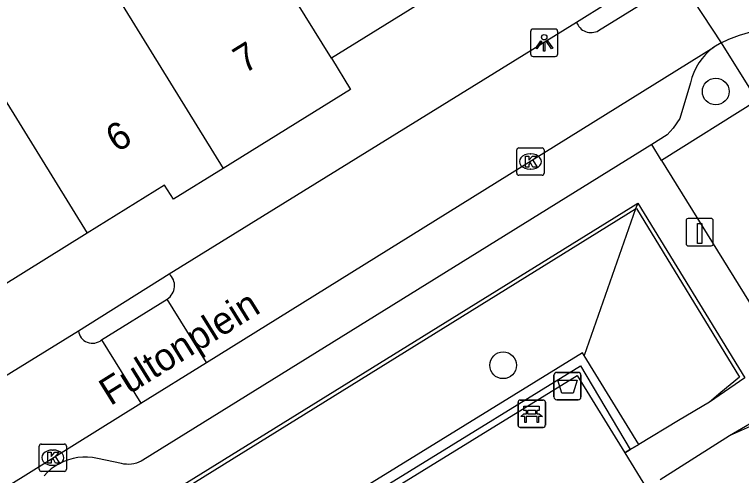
# Model space of a CAD drawing. Extents: x 159280 to 160375, y 384531 to 385872.
# Drawn here: x 159880.97 to 159907.57, y 385318.5 to 385335.36 of the extents above; entities that cross this region are included whole.
import ezdxf

# ---------------------------------------------------------------- set-up
doc = ezdxf.new("R2010")
doc.units = 0
for name, color, linetype in [('IMGEO_Afvalbak', 7, 'Continuous'), ('IMGEO_Bank', 7, 'Continuous'), ('IMGEO_Boom', 7, 'Continuous'), ('IMGEO_Groenvoorziening', 7, 'Continuous'), ('IMGEO_Haag', 7, 'Continuous'), ('IMGEO_Hek', 7, 'Continuous'), ('IMGEO_Kolk', 7, 'Continuous'), ('IMGEO_Laadpaal', 7, 'Continuous'), ('IMGEO_Lichtpunt', 7, 'Continuous'), ('IMGEO_Openbare_ruimte_label', 7, 'Continuous'), ('IMGEO_Pand', 7, 'Continuous'), ('IMGEO_Pand_nummerreeks', 7, 'Continuous'), ('IMGEO_Parkeervlak_open', 7, 'Continuous'), ('IMGEO_Rijbaan_lokaal_open', 7, 'Continuous'), ('IMGEO_Verkeerseiland_open', 7, 'Continuous'), ('IMGEO_Voetpad_open', 7, 'Continuous')]:
    doc.layers.add(name, color=color, linetype=linetype)

msp = doc.modelspace()

# ---------------------------------------------------------------- linework, layer by layer
at = {"layer": 'IMGEO_Afvalbak'}
for p, q in [((159900.811, 385322.273), (159901.601, 385322.273)), ((159901.601, 385322.273), (159900.811, 385322.273)), ((159900.711, 385321.373), (159900.711, 385322.173)), ((159900.711, 385322.173), (159900.711, 385321.373)), ((159901.701, 385322.173), (159901.701, 385321.373)), ((159901.701, 385321.373), (159901.701, 385322.173)), ((159901.601, 385321.273), (159900.811, 385321.273)), ((159900.811, 385321.273), (159901.601, 385321.273))]:
    msp.add_line(p, q, dxfattribs=at)
msp.add_lwpolyline([(159900.854, 385321.987), (159901.558, 385321.987), (159901.409, 385321.517), (159901.003, 385321.517), (159900.854, 385321.987)], dxfattribs=at)
for centre, start, end in [((159900.811, 385322.173), 90, 180), ((159900.811, 385322.173), 90, 180), ((159901.601, 385322.173), 0, 90), ((159901.601, 385322.173), 360, 90), ((159900.811, 385321.373), 180, 270), ((159900.811, 385321.373), 180, 270), ((159901.601, 385321.373), 270, 0), ((159901.601, 385321.373), 270, 0)]:
    msp.add_arc(centre, 0.1, start, end, dxfattribs=at)
at = {"layer": 'IMGEO_Bank'}
for p, q in [((159899.396, 385320.335), (159899.396, 385321.176)), ((159899.396, 385321.176), (159899.396, 385320.335)), ((159899.471, 385321.26), (159900.312, 385321.26)), ((159900.312, 385321.26), (159899.471, 385321.26)), ((159900.396, 385321.185), (159900.396, 385320.344)), ((159900.396, 385320.344), (159900.396, 385321.185)), ((159899.705, 385320.766), (159899.705, 385320.872)), ((159899.749, 385320.872), (159899.749, 385320.766)), ((159900.037, 385320.878), (159899.755, 385320.878)), ((159900.043, 385320.766), (159900.043, 385320.872)), ((159900.087, 385320.872), (159900.087, 385320.766)), ((159900.093, 385320.658), (159899.7, 385320.658)), ((159899.755, 385320.76), (159900.037, 385320.76)), ((159900.321, 385320.26), (159899.48, 385320.26)), ((159899.48, 385320.26), (159900.321, 385320.26))]:
    msp.add_line(p, q, dxfattribs=at)
for points in [[(159899.699, 385320.878), (159899.613, 385320.878), (159899.613, 385321.039), (159900.176, 385321.039), (159900.176, 385320.878), (159900.093, 385320.878)], [(159899.643, 385320.658), (159899.501, 385320.658), (159899.613, 385320.76), (159899.699, 385320.76)], [(159899.693, 385320.651), (159899.693, 385320.444), (159899.65, 385320.444), (159899.65, 385320.651)], [(159900.093, 385320.76), (159900.176, 385320.76), (159900.288, 385320.658), (159900.149, 385320.658)], [(159900.143, 385320.651), (159900.143, 385320.444), (159900.099, 385320.444), (159900.099, 385320.651)]]:
    msp.add_lwpolyline(points, dxfattribs=at)
for centre, radius, start, end in [((159899.474, 385321.182), 0.0779, 92.4484, 184.2845), ((159899.474, 385321.182), 0.0779, 92.4484, 184.2845), ((159900.318, 385321.182), 0.0779, 2.4484, 94.2845), ((159900.318, 385321.182), 0.0779, 2.4484, 94.2845), ((159899.698, 385320.871), 0.00671, 2.8957, 87.1043), ((159899.755, 385320.871), 0.00671, 92.8957, 177.1043), ((159900.037, 385320.871), 0.00671, 2.8957, 87.1043), ((159900.094, 385320.871), 0.00671, 92.8957, 177.1043), ((159899.643, 385320.651), 0.00671, 2.8957, 87.1043), ((159899.7, 385320.651), 0.00671, 92.8957, 177.1043), ((159899.698, 385320.767), 0.00671, 272.8957, 357.1043), ((159899.755, 385320.767), 0.00671, 182.8957, 267.1043), ((159900.037, 385320.767), 0.00671, 272.8957, 357.1043), ((159900.094, 385320.767), 0.00671, 182.8957, 267.1043), ((159900.092, 385320.651), 0.00671, 2.8957, 87.1043), ((159900.149, 385320.651), 0.00671, 92.8957, 177.1043), ((159899.474, 385320.338), 0.0779, 182.4484, 274.2845), ((159899.474, 385320.338), 0.0779, 182.4484, 274.2845), ((159900.318, 385320.338), 0.0779, 272.4484, 4.2845), ((159900.318, 385320.338), 0.0779, 272.4484, 4.2845)]:
    msp.add_arc(centre, radius, start, end, dxfattribs=at)
at = {"layer": 'IMGEO_Boom'}
for centre in [(159906.633, 385332.542), (159898.851, 385322.532)]:
    msp.add_circle(centre, 0.489, dxfattribs=at)
at = {"layer": 'IMGEO_Groenvoorziening'}
msp.add_lwpolyline([(159903.778, 385328.465), (159903.702, 385328.25), (159901.814, 385322.887)], dxfattribs=at)
at = {"layer": 'IMGEO_Haag'}
for points in [[(159901.814, 385322.887), (159901.755, 385322.984), (159876.131, 385307.219)], [(159903.816, 385319.634), (159901.814, 385322.887)], [(159876.966, 385307.029), (159901.558, 385322.159), (159903.303, 385319.326)]]:
    msp.add_lwpolyline(points, dxfattribs=at)
at = {"layer": 'IMGEO_Hek'}
for points in [[(159871.474, 385308.282), (159903.702, 385328.25)], [(159903.702, 385328.25), (159903.729, 385328.266), (159907.508, 385322.095), (159906.825, 385321.536)], [(159876.639, 385307.103), (159901.681, 385322.51)], [(159901.681, 385322.51), (159903.503, 385319.446)], [(159906.825, 385321.536), (159906.399, 385321.188)], [(159906.399, 385321.188), (159905.268, 385320.508)], [(159905.268, 385320.508), (159903.816, 385319.634)], [(159907.141, 385319.962), (159908.457, 385320.547), (159912.295, 385314.441), (159912.244, 385314.409)], [(159904.604, 385318.354), (159907.141, 385319.962)], [(159903.816, 385319.634), (159903.503, 385319.446)], [(159903.503, 385319.446), (159903.303, 385319.326)]]:
    msp.add_lwpolyline(points, dxfattribs=at)
at = {"layer": 'IMGEO_Kolk'}
for p, q in [((159899.425, 385330.48), (159900.277, 385330.48)), ((159899.35, 385329.554), (159899.35, 385330.406)), ((159899.838, 385330.26), (159899.863, 385330.26)), ((159900.351, 385330.406), (159900.351, 385329.554)), ((159899.861, 385329.7), (159899.836, 385329.7)), ((159900.277, 385329.48), (159899.425, 385329.48)), ((159881.867, 385318.727), (159881.867, 385319.579)), ((159881.942, 385319.653), (159882.794, 385319.653)), ((159882.868, 385319.579), (159882.868, 385318.727)), ((159882.355, 385319.433), (159882.38, 385319.433)), ((159882.378, 385318.873), (159882.353, 385318.873)), ((159882.794, 385318.653), (159881.942, 385318.653))]:
    msp.add_line(p, q, dxfattribs=at)
for points in [[(159899.425, 385330.48), (159900.277, 385330.48)], [(159899.35, 385329.554), (159899.35, 385330.406)], [(159899.671, 385330.18), (159899.794, 385330.18), (159899.794, 385330.029), (159899.924, 385330.18), (159900.088, 385330.18), (159899.942, 385330.029), (159900.095, 385329.78), (159899.943, 385329.78), (159899.858, 385329.944), (159899.794, 385329.877), (159899.794, 385329.78), (159899.671, 385329.78), (159899.671, 385330.18)], [(159900.351, 385330.406), (159900.351, 385329.554)], [(159900.277, 385329.48), (159899.425, 385329.48)], [(159881.867, 385318.727), (159881.867, 385319.579)], [(159881.942, 385319.653), (159882.794, 385319.653)], [(159882.868, 385319.579), (159882.868, 385318.727)], [(159882.188, 385319.353), (159882.311, 385319.353), (159882.311, 385319.202), (159882.441, 385319.353), (159882.605, 385319.353), (159882.459, 385319.202), (159882.612, 385318.953), (159882.46, 385318.953), (159882.375, 385319.117), (159882.311, 385319.05), (159882.311, 385318.953), (159882.188, 385318.953), (159882.188, 385319.353)], [(159882.794, 385318.653), (159881.942, 385318.653)]]:
    msp.add_lwpolyline(points, dxfattribs=at)
for centre, start, end in [((159899.427, 385330.404), 91.552, 178.448), ((159899.427, 385330.404), 91.552, 178.448), ((159900.275, 385330.404), 1.552, 88.448), ((159900.275, 385330.404), 1.552, 88.448), ((159899.427, 385329.556), 181.552, 268.448), ((159899.427, 385329.556), 181.552, 268.448), ((159900.275, 385329.556), 271.552, 358.448), ((159900.275, 385329.556), 271.552, 358.448), ((159881.944, 385319.577), 91.552, 178.448), ((159881.944, 385319.577), 91.552, 178.448), ((159882.792, 385319.577), 1.552, 88.448), ((159882.792, 385319.577), 1.552, 88.448), ((159881.944, 385318.729), 181.552, 268.448), ((159881.944, 385318.729), 181.552, 268.448), ((159882.792, 385318.729), 271.552, 358.448), ((159882.792, 385318.729), 271.552, 358.448)]:
    msp.add_arc(centre, 0.0765, start, end, dxfattribs=at)
for centre, major_axis, ratio, start_param, end_param in [((159899.837, 385329.98), (-0.387, 0.002), 0.722429, 4.712389, 7.853982), ((159899.862, 385329.98), (-0.39, 0.002), 0.717154, 1.570796, 4.712389), ((159882.354, 385319.153), (-0.387, 0.002), 0.722429, 4.712389, 7.853982), ((159882.379, 385319.153), (-0.39, 0.002), 0.717154, 1.570796, 4.712389)]:
    msp.add_ellipse(centre, major_axis=major_axis, ratio=ratio, start_param=start_param, end_param=end_param, dxfattribs=at)
at = {"layer": 'IMGEO_Laadpaal'}
for p, q in [((159905.545, 385327.816), (159905.545, 385326.975)), ((159905.545, 385327.816), (159905.545, 385326.975)), ((159906.461, 385327.9), (159905.62, 385327.9)), ((159906.461, 385327.9), (159905.62, 385327.9)), ((159906.545, 385326.984), (159906.545, 385327.825)), ((159906.545, 385326.984), (159906.545, 385327.825)), ((159905.629, 385326.9), (159906.47, 385326.9)), ((159905.629, 385326.9), (159906.47, 385326.9))]:
    msp.add_line(p, q, dxfattribs=at)
msp.add_lwpolyline([(159905.96, 385327.713), (159906.12, 385327.713), (159906.12, 385326.98), (159905.96, 385326.98), (159905.96, 385327.713)], dxfattribs=at)
for centre, start, end in [((159905.623, 385327.822), 92.4484, 184.2845), ((159905.623, 385327.822), 92.4484, 184.2845), ((159906.467, 385327.822), 2.4484, 94.2845), ((159906.467, 385327.822), 2.4484, 94.2845), ((159905.623, 385326.978), 182.4484, 274.2845), ((159905.623, 385326.978), 182.4484, 274.2845), ((159906.467, 385326.978), 272.4484, 4.2845), ((159906.467, 385326.978), 272.4484, 4.2845)]:
    msp.add_arc(centre, 0.0779, start, end, dxfattribs=at)
at = {"layer": 'IMGEO_Lichtpunt'}
for p, q in [((159899.855, 385334.73), (159899.855, 385333.923)), ((159899.855, 385334.73), (159899.855, 385333.923)), ((159900.757, 385334.825), (159899.949, 385334.825)), ((159900.757, 385334.825), (159899.949, 385334.825)), ((159900.851, 385333.923), (159900.851, 385334.73)), ((159900.851, 385333.923), (159900.851, 385334.73)), ((159899.949, 385333.829), (159900.757, 385333.829)), ((159899.949, 385333.829), (159900.757, 385333.829))]:
    msp.add_line(p, q, dxfattribs=at)
for points in [[(159900.229, 385334.394), (159900.268, 385334.366), (159900.08, 385334.104), (159900.042, 385334.131), (159900.229, 385334.394)], [(159900.331, 385334.346), (159900.378, 385334.346), (159900.378, 385334.024), (159900.331, 385334.024), (159900.331, 385334.346)], [(159900.441, 385334.366), (159900.479, 385334.393), (159900.666, 385334.131), (159900.627, 385334.103), (159900.441, 385334.366)]]:
    msp.add_lwpolyline(points, dxfattribs=at)
msp.add_circle((159900.354, 385334.528), 0.0994, dxfattribs=at)
for centre, start, end in [((159899.949, 385334.73), 90, 180), ((159899.949, 385334.73), 90, 180), ((159900.757, 385334.73), 0, 90), ((159900.757, 385334.73), 0, 90), ((159899.949, 385333.923), 180, 270), ((159899.949, 385333.923), 180, 270), ((159900.757, 385333.923), 270, 0), ((159900.757, 385333.923), 270, 360)]:
    msp.add_arc(centre, 0.0946, start, end, dxfattribs=at)
at = {"layer": 'IMGEO_Pand'}
for points in [[(159898.231, 385342.994), (159900.79, 385338.852), (159892.563, 385333.759)], [(159883.612, 385337.821), (159884.043, 385337.123), (159888.605, 385329.733)], [(159892.563, 385333.759), (159890.019, 385337.869)], [(159877.492, 385337.283), (159879.379, 385334.227), (159883.62, 385327.359)], [(159892.563, 385333.759), (159893.268, 385332.619), (159888.605, 385329.733)], [(159888.605, 385329.733), (159886.78, 385328.603), (159886.451, 385329.117), (159883.62, 385327.359)], [(159883.62, 385327.359), (159878.956, 385324.463)]]:
    msp.add_lwpolyline(points, dxfattribs=at)
at = {"layer": 'IMGEO_Parkeervlak_open'}
for points in [[(159905.709, 385332.86), (159905.314, 385331.556), (159905.081, 385331.208), (159904.856, 385330.955), (159904.288, 385330.603)], [(159908.145, 385332.214), (159904.647, 385330.021)]]:
    msp.add_lwpolyline(points, dxfattribs=at)
msp.add_arc((159907.882, 385332.374), 2.226, 126.4485, 167.3958, dxfattribs=at)
at = {"layer": 'IMGEO_Rijbaan_lokaal_open'}
for points in [[(159905.112, 385336.941), (159906.836, 385334.322)], [(159902.344, 385334.768), (159904.854, 385336.331)], [(159886.624, 385325.874), (159901.54, 385335.077)], [(159906.836, 385334.322), (159906.559, 385334.165)], [(159887.988, 385322.635), (159906.559, 385334.165)], [(159884.155, 385323.46), (159886.558, 385324.955)], [(159887.988, 385322.635), (159886.558, 385324.955)], [(159877.813, 385320.416), (159883.302, 385323.79)], [(159884.155, 385323.46), (159885.584, 385321.142)], [(159885.584, 385321.142), (159887.988, 385322.635)], [(159879.136, 385317.138), (159885.584, 385321.142)]]:
    msp.add_lwpolyline(points, dxfattribs=at)
for centre, radius, start, end in [((159902.072, 385335.26), 0.562, 198.9713, 298.9824), ((159886.249, 385325.439), 0.574, 302.5143, 49.2702), ((159883.818, 385323.856), 0.52, 187.2829, 310.4172)]:
    msp.add_arc(centre, radius, start, end, dxfattribs=at)
at = {"layer": 'IMGEO_Verkeerseiland_open'}
for points in [[(159901.54, 385335.077), (159904.938, 385337.206)], [(159906.836, 385334.322), (159908.145, 385332.214)], [(159883.302, 385323.79), (159886.624, 385325.874)]]:
    msp.add_lwpolyline(points, dxfattribs=at)
at = {"layer": 'IMGEO_Voetpad_open'}
for points in [[(159906.836, 385334.322), (159907.118, 385334.457), (159907.509, 385334.609), (159907.913, 385334.725)], [(159904.288, 385330.603), (159885.667, 385319.063), (159885.6, 385319.025), (159885.515, 385318.986), (159885.428, 385318.954), (159885.338, 385318.931), (159885.247, 385318.916), (159885.154, 385318.909), (159885.061, 385318.91), (159884.969, 385318.919), (159884.878, 385318.937), (159883.997, 385319.124), (159883.821, 385319.156), (159883.643, 385319.172), (159883.465, 385319.172), (159883.287, 385319.156), (159883.111, 385319.124), (159882.938, 385319.077), (159882.771, 385319.014), (159882.61, 385318.937), (159882.456, 385318.846), (159882.312, 385318.741), (159882.177, 385318.624), (159882.053, 385318.495)], [(159904.647, 385330.021), (159904.288, 385330.603)], [(159904.647, 385330.021), (159914.266, 385314.532), (159915.491, 385315.308)], [(159871.252, 385308.333), (159884.259, 385316.383), (159903.778, 385328.465)], [(159903.778, 385328.465), (159907.695, 385322.07), (159906.399, 385321.188), (159905.268, 385320.508), (159903.816, 385319.634)], [(159904.604, 385318.354), (159907.141, 385319.962), (159908.52, 385320.766), (159912.511, 385314.39)], [(159903.303, 385319.326), (159903.503, 385319.446), (159903.816, 385319.634)], [(159903.303, 385319.326), (159904.099, 385318.034)]]:
    msp.add_lwpolyline(points, dxfattribs=at)

# ---------------------------------------------------------------- texts
at = {"layer": 'IMGEO_Openbare_ruimte_label'}
msp.add_text('Fultonplein', height=1, rotation=31.8778, dxfattribs=at).set_placement((159884.474, 385321.031))
at = {"layer": 'IMGEO_Pand_nummerreeks'}
for s, rotation, p in [('7', 31.7533, (159889.376, 385333.174)), ('6', 31.7075, (159884.711, 385330.29))]:
    msp.add_text(s, height=1, rotation=rotation, dxfattribs=at).set_placement(p)

doc.saveas('drawing.dxf')
